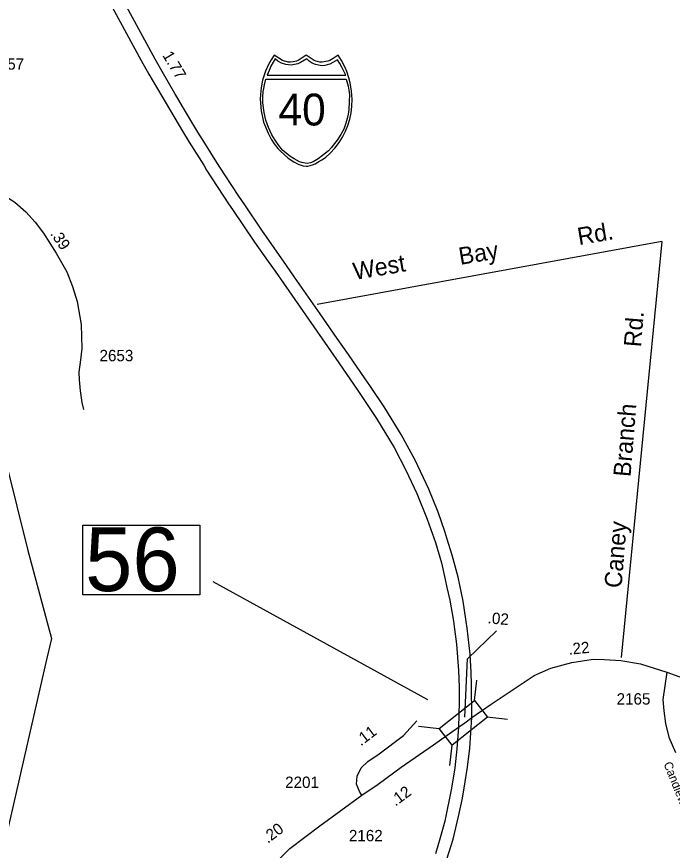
# Model space of a CAD drawing. Extents: x 2290055 to 2389491, y 66597 to 237875.
# Drawn here: x 2341416 to 2345021, y 199514 to 204097 of the extents above; entities that cross this region are included whole.
import ezdxf

# ---------------------------------------------------------------- set-up
doc = ezdxf.new("R2010")
doc.units = 0
for name, color, linetype in [('Exist Road Non-System Type 51', 7, 'Continuous'), ('Exist Road Non-System Type 51 Label', 7, 'Continuous'), ('Exist Road Primary Interstate Divided Center Attributed', 7, 'Continuous'), ('Exist Road Primary Interstate Mileage Hundredths English Label', 7, 'Continuous'), ('Exist Road Primary Interstate Shield CELL', 7, 'Continuous'), ('Exist Road Primary Interstate Shield Number Label', 7, 'Continuous'), ('Exist Road Secondary Mileage Hundredths English Label', 7, 'Continuous'), ('Exist Road Secondary Structure Standard Bridge CELL', 7, 'Continuous'), ('Exist Road Secondary Structure Standard Bridge Number Label', 7, 'Continuous'), ('Exist Road Secondary Type 51 Attributed', 7, 'Continuous'), ('Exist Road Secondary Type 51 Label', 7, 'Continuous'), ('Exist Road Secondary Type 51 Number Label', 7, 'Continuous'), ('Exist Utilities Electrical Transmission Line', 7, 'Continuous')]:
    doc.layers.add(name, color=color, linetype=linetype)

msp = doc.modelspace()

# ---------------------------------------------------------------- linework, layer by layer
at = {"layer": 'Exist Road Non-System Type 51'}
for points in [[(2344963.6, 202860.9), (2343068.7, 202514.6)], [(2344963.6, 202860.9), (2344740.1, 200574.4)]]:
    msp.add_lwpolyline(points, dxfattribs=at)
at = {"layer": 'Exist Road Primary Interstate Divided Center Attributed'}
for points in [[(2343918.6, 200243.6), (2343917.4, 200427.3), (2343915.6, 200492.4), (2343909.8, 200593.1), (2343892.8, 200734.7), (2343870.4, 200883.1), (2343843.4, 201015.6), (2343810, 201136.9), (2343781.6, 201230.7), (2343769.7, 201266.4), (2343733.4, 201372.6), (2343682.7, 201499.2), (2343607, 201658.3), (2343529.2, 201801), (2343439.8, 201946.2), (2343357.3, 202068.8), (2343332.3, 202106.4), (2343239.8, 202239.2), (2343178.1, 202328.4), (2343084.3, 202463.5), (2342944.1, 202664.4), (2342898.8, 202730), (2342764.8, 202923), (2342669.8, 203062.3), (2342638.1, 203110.9), (2342560.1, 203228.2), (2342515.9, 203296.3), (2342450.4, 203401.9), (2342412, 203462.5), (2342327.1, 203603.5), (2342306.9, 203638.3), (2342285.7, 203674), (2342223, 203782.5), (2342177.6, 203863.2), (2342052.1, 204093), (2341996.7, 204199.3)], [(2341939.9, 204152.8), (2342100.1, 203856), (2342143.4, 203780.4), (2342237, 203620.2), (2342327, 203467.3), (2342364.5, 203406.6), (2342444.1, 203280.1), (2342460.3, 203253.1), (2342581.5, 203069.1), (2342602.3, 203037.5), (2342723.5, 202857.7), (2342798.4, 202751.2), (2342836.4, 202698.4), (2343020.1, 202434.6), (2343170, 202217.2), (2343287.9, 202047.2), (2343310.1, 202014.7), (2343394.8, 201888.6), (2343491.8, 201728.5), (2343556.4, 201604.9), (2343615.6, 201475.4), (2343673.8, 201333.9), (2343718.5, 201207.2), (2343751.3, 201094), (2343771.9, 201003.2), (2343781.4, 200959.8), (2343796.8, 200888.9), (2343818, 200773.2), (2343823.4, 200730.5), (2343834.7, 200647.8), (2343845.1, 200503), (2343848.6, 200410.3), (2343849.5, 200328.2), (2343845.5, 200191)], [(2343770.9, 199429.8), (2343815.8, 199574.9), (2343846.1, 199700.5), (2343867.7, 199800.8), (2343882.2, 199890), (2343895.2, 199970.8), (2343907.1, 200076.6), (2343918.6, 200243.6)], [(2343845.5, 200191), (2343836.5, 200071.8), (2343825.2, 199968.4), (2343807.2, 199855.8), (2343770.2, 199674.4), (2343744, 199582.3), (2343718.3, 199494)]]:
    msp.add_lwpolyline(points, dxfattribs=at)
at = {"layer": 'Exist Road Primary Interstate Shield CELL'}
for points in [[(2343008, 203275.3), (2343017.5, 203276.2), (2343030.2, 203278.7), (2343042.6, 203282.7), (2343056.7, 203289), (2343077.6, 203300.5), (2343094.3, 203310.3), (2343113.7, 203323.3), (2343139.8, 203347), (2343165.8, 203374.5), (2343188.8, 203405.5), (2343207.1, 203434.5), (2343223.1, 203467.7), (2343236.6, 203498.6), (2343247.3, 203533.9), (2343254.3, 203568.2), (2343257.9, 203603.8), (2343260.3, 203643.4), (2343257.6, 203688), (2343249.8, 203733.5), (2343242.6, 203761.9), (2343231.5, 203795.8), (2343222.5, 203817.5), (2343201.7, 203855.9), (2343182.9, 203885.5), (2343155.7, 203866.4), (2343138, 203856.9), (2343127.1, 203852), (2343116, 203849.9), (2343095.5, 203847.4), (2343082.6, 203848), (2343070.6, 203850.7), (2343060.5, 203852.9), (2343052.3, 203856.9), (2343008, 203885.5), (2342963.7, 203856.9), (2342954.5, 203852.7), (2342945, 203850.7), (2342935.8, 203848.1), (2342920.7, 203847.4), (2342909.1, 203847.8), (2342897.2, 203849.9), (2342887.9, 203851.8), (2342877.3, 203856.9), (2342832.2, 203885.5), (2342814.5, 203859.8), (2342800, 203834.4), (2342784.7, 203798.5), (2342775.1, 203770.7), (2342768.3, 203747.8), (2342760, 203705.8), (2342755.7, 203669.3), (2342754.9, 203643.4), (2342759.7, 203578.9), (2342766.7, 203544.5), (2342773.9, 203516.8), (2342797.8, 203456.7), (2342815.7, 203423.1), (2342831.1, 203398.9), (2342852.7, 203371.8), (2342864.4, 203358.8), (2342909.2, 203319.6), (2342939.1, 203299.2), (2342963, 203286.3), (2342974.3, 203282), (2342991.9, 203277.1)], [(2342837.6, 203864.8), (2342826.6, 203847.9), (2342813.9, 203825), (2342803.8, 203801.3), (2342793.4, 203775.2), (2343225, 203775), (2343215, 203797.5), (2343204.2, 203820), (2343192.9, 203840.5), (2343179.2, 203860.5), (2343155, 203845.2), (2343137.4, 203836.9), (2343123.2, 203832), (2343111.2, 203829.3), (2343092.6, 203827.8), (2343084.3, 203828.3), (2343058.4, 203834.2), (2343040.8, 203841.4), (2343024.1, 203852.5), (2343010.6, 203865.2), (2342976.4, 203844.5), (2342961.3, 203837.9), (2342943.8, 203833.4), (2342924.7, 203831), (2342895.3, 203834.2), (2342872.2, 203842.1), (2342852.3, 203852.5)], [(2343227.5, 203753.7), (2343232.2, 203741.6), (2343238.5, 203714.5), (2343241.9, 203693.7), (2343245.3, 203669.7), (2343244.1, 203628.5), (2343242.1, 203586), (2343238.2, 203560.7), (2343233, 203537.8), (2343225.8, 203512.3), (2343214.3, 203478.5), (2343198.4, 203449.9), (2343178.5, 203418), (2343157, 203390.2), (2343147.7, 203378.6), (2343130, 203359.9), (2343097.8, 203334.1), (2343074.2, 203316.5), (2343046.1, 203299.9), (2343031.7, 203293.5), (2343015.1, 203290), (2343001.4, 203291), (2342984.7, 203295.4), (2342971.3, 203299.1), (2342941.9, 203315), (2342918, 203330.9), (2342878.2, 203363.5), (2342856.8, 203388.6), (2342836.7, 203418), (2342818.9, 203448.1), (2342799.8, 203487.8), (2342786.3, 203527.7), (2342776.6, 203570.8), (2342770, 203623.4), (2342769.2, 203655.5), (2342771.2, 203686.3), (2342774.1, 203702.5), (2342778, 203722.6), (2342785.9, 203753.5)]]:
    msp.add_lwpolyline(points, close=True, dxfattribs=at)
at = {"layer": 'Exist Road Secondary Mileage Hundredths English Label'}
msp.add_lwpolyline([(2343880.5, 200245.8), (2343894.1, 200566.1), (2344054.3, 200720.3)], dxfattribs=at)
at = {"layer": 'Exist Road Secondary Structure Standard Bridge CELL'}
for p, q in [((2343932.9, 200336.9), (2343945.8, 200449.3)), ((2344003.2, 200248.2), (2344115.7, 200235.3)), ((2343625.9, 200196.2), (2343738.4, 200183.3)), ((2343797.4, 199980.1), (2343810.3, 200092.6))]:
    msp.add_line(p, q, dxfattribs=at)
msp.add_lwpolyline([(2343738.4, 200183.3), (2343932.6, 200337.3), (2344004.5, 200246.6), (2343810.3, 200092.6)], close=True, dxfattribs=at)
at = {"layer": 'Exist Road Secondary Structure Standard Bridge Number Label'}
msp.add_line((2343676, 200341.2), (2342497, 200989.7), dxfattribs=at)
msp.add_lwpolyline([(2341779.4, 201301.7), (2342423.5, 201301.7), (2342423.5, 200919.4), (2341779.4, 200919.4)], close=True, dxfattribs=at)
at = {"layer": 'Exist Road Secondary Type 51 Attributed'}
for points in [[(2341040.4, 203762.8), (2341161.7, 203294.9), (2341176.6, 203255.1), (2341230.2, 203190), (2341330.5, 203125.7), (2341405.1, 203076.7), (2341465.6, 203023.8), (2341517.6, 202967.2), (2341562.8, 202906.7), (2341633.6, 202797.2), (2341691.8, 202693.8), (2341722.8, 202614.1), (2341748, 202532.2), (2341770.2, 202404.3), (2341774, 202272.6), (2341766.4, 202209.8), (2341757.2, 202142.4), (2341758.7, 202101.1), (2341764.9, 202039.8), (2341774, 201977), (2341783.5, 201937.8)], [(2343918.6, 200243.6), (2344024.1, 200317.8), (2344262.3, 200474.7), (2344354, 200515.6), (2344468.6, 200546.7), (2344586.5, 200564.8), (2344647.9, 200562.3), (2344738, 200557.4), (2344846, 200539.4), (2344990.1, 200492.7)], [(2344990.1, 200492.7), (2344969.1, 200342.7), (2344974.1, 200280.8), (2344984.1, 200210.5), (2345002.6, 200136.8), (2345038, 200052.3)], [(2344990.1, 200492.7), (2345224.3, 200410), (2345372.5, 200366.6), (2345541.1, 200321.6)], [(2343845.5, 200191), (2343880.3, 200214.8), (2343918.6, 200243.6)], [(2343313.5, 199816.8), (2343303.2, 199833.6), (2343283.9, 199877.6), (2343288.5, 199921.5), (2343309.6, 199966.8), (2343347.4, 200003.1), (2343409.4, 200043.8), (2343542.3, 200145.1), (2343616.4, 200226.7)], [(2343313.5, 199816.8), (2343403.6, 199877.9), (2343529.4, 199971.7), (2343708.3, 200094.8), (2343845.5, 200191)], [(2342511.1, 199123.2), (2342588.5, 199206.9), (2342739.2, 199347.3), (2342799.1, 199405.9), (2342917.5, 199524.1), (2343083.7, 199649.5), (2343313.5, 199816.8)]]:
    msp.add_lwpolyline(points, dxfattribs=at)
at = {"layer": 'Exist Utilities Electrical Transmission Line'}
msp.add_line((2341576.6, 200547.4), (2341036.2, 198201.1), dxfattribs=at)
msp.add_lwpolyline([(2340828.6, 203715.5), (2341184.7, 202336.9), (2341476.1, 201169.9), (2341606.8, 200678.5), (2341576.6, 200547.4)], dxfattribs=at)

# ---------------------------------------------------------------- texts
at = {"layer": 'Exist Road Non-System Type 51 Label'}
for s, rotation, p in [('Rd.', 9.6859, (2344507.9, 202841.2)), ('Bay', 9.6859, (2343854.8, 202732.4)), ('West', 9.6859, (2343274.2, 202649.4)), ('Rd.', 85.3808, (2344848.8, 202278.3)), ('Branch', 85.3808, (2344791.2, 201565)), ('Caney', 85.3808, (2344741.8, 200953.3))]:
    msp.add_text(s, height=95, rotation=rotation, dxfattribs=at).set_placement(p)
at = {"layer": 'Exist Road Primary Interstate Mileage Hundredths English Label'}
msp.add_text('1.77', height=62.5, rotation=300.7493, dxfattribs=at).set_placement((2342214.9, 203885.4))
at = {"layer": 'Exist Road Primary Interstate Shield Number Label'}
msp.add_text('40', height=175, dxfattribs=at).set_placement((2342855.2, 203499.1))
at = {"layer": 'Exist Road Secondary Mileage Hundredths English Label'}
for s, rotation, p in [('.39', 304.586, (2341597.4, 202903.4)), ('.02', 355.0415, (2344003.7, 200762.2)), ('.22', 5.2687, (2344452.5, 200589.2)), ('.11', 37.2843, (2343308.6, 200084.9)), ('.12', 36.6849, (2343498.6, 199753.8)), ('.20', 37.0362, (2342796.9, 199549.9))]:
    msp.add_text(s, height=62.5, rotation=rotation, dxfattribs=at).set_placement(p)
at = {"layer": 'Exist Road Secondary Structure Standard Bridge Number Label'}
msp.add_text('56', height=350, dxfattribs=at).set_placement((2341791.9, 200939.1))
at = {"layer": 'Exist Road Secondary Type 51 Label'}
msp.add_text('Candlewood', height=47.5, rotation=291.7909, dxfattribs=at).set_placement((2344972.2, 199989.9))
at = {"layer": 'Exist Road Secondary Type 51 Number Label'}
for s, p in [('2257', (2341270.9, 203805.9)), ('2653', (2341871.3, 202202.9)), ('2165', (2344714.8, 200315.4)), ('2201', (2342892, 199856.9)), ('2162', (2343242.6, 199563.8))]:
    msp.add_text(s, height=62.5, dxfattribs=at).set_placement(p)

doc.saveas('drawing.dxf')
